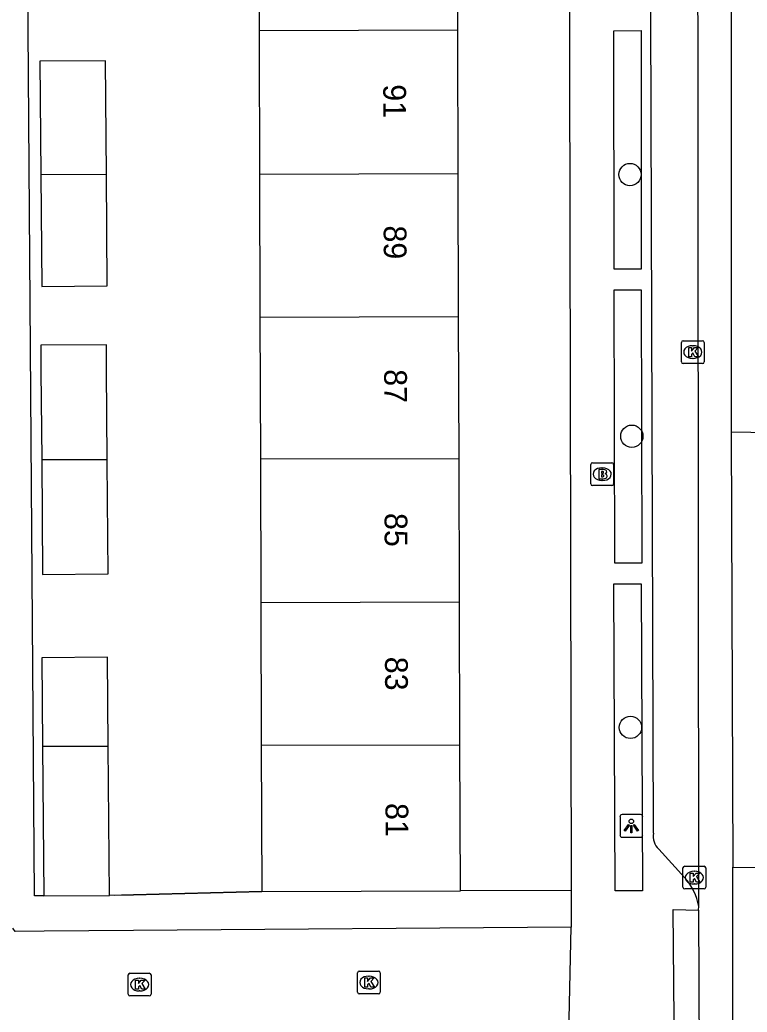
# Model space of a CAD drawing. Extents: x 160732 to 162105, y 387428 to 388479.
# Drawn here: x 161270.44 to 161302.41, y 388207.28 to 388250.9 of the extents above; entities that cross this region are included whole.
import ezdxf

# ---------------------------------------------------------------- set-up
doc = ezdxf.new("R2010")
doc.units = 0
for name, color, linetype in [('IMGEO_Boom', 7, 'Continuous'), ('IMGEO_Brandkraan', 7, 'Continuous'), ('IMGEO_Kolk', 7, 'Continuous'), ('IMGEO_Lichtpunt', 7, 'Continuous'), ('IMGEO_Muur', 7, 'Continuous'), ('IMGEO_Pand', 7, 'Continuous'), ('IMGEO_Pand_nummerreeks', 7, 'Continuous'), ('IMGEO_Rijbaan_lokaal_gesloten', 7, 'Continuous'), ('IMGEO_Rijbaan_lokaal_open', 7, 'Continuous'), ('IMGEO_Voetpad_open', 7, 'Continuous')]:
    doc.layers.add(name, color=color, linetype=linetype)

msp = doc.modelspace()

# ---------------------------------------------------------------- linework, layer by layer
at = {"layer": 'IMGEO_Boom'}
for centre in [(161297.261, 388244.099), (161297.34, 388232.596), (161297.281, 388219.795)]:
    msp.add_circle(centre, 0.489, dxfattribs=at)
at = {"layer": 'IMGEO_Brandkraan'}
for p, q in [((161295.537, 388230.502), (161295.537, 388231.354)), ((161295.612, 388231.428), (161296.464, 388231.428)), ((161296.025, 388231.208), (161296.05, 388231.208)), ((161296.538, 388231.354), (161296.538, 388230.502)), ((161296.464, 388230.428), (161295.612, 388230.428)), ((161296.048, 388230.648), (161296.023, 388230.648))]:
    msp.add_line(p, q, dxfattribs=at)
for points in [[(161295.537, 388230.502), (161295.537, 388231.354)], [(161295.612, 388231.428), (161296.464, 388231.428)], [(161296.538, 388231.354), (161296.538, 388230.502)], [(161295.885, 388231.128), (161295.885, 388230.728), (161296.098, 388230.728)], [(161296.116, 388231.128), (161295.885, 388231.128)], [(161296.064, 388231.047), (161296.01, 388231.047), (161296.01, 388230.971)], [(161296.01, 388230.971), (161296.063, 388230.971)], [(161296.072, 388230.895), (161296.01, 388230.895), (161296.01, 388230.814)], [(161296.01, 388230.814), (161296.072, 388230.814)], [(161296.464, 388230.428), (161295.612, 388230.428)]]:
    msp.add_lwpolyline(points, dxfattribs=at)
for centre, radius, start, end in [((161295.614, 388231.352), 0.0765, 91.552, 178.448), ((161295.614, 388231.352), 0.0765, 91.552, 178.448), ((161296.462, 388231.352), 0.0765, 1.552, 88.448), ((161296.462, 388231.352), 0.0765, 1.552, 88.448), ((161296.065, 388231.009), 0.0379, 267.8285, 90.9355), ((161296.073, 388230.854), 0.0404, 269.8759, 90.5077), ((161296.104, 388230.979), 0.251, 268.6676, 293.5347), ((161296.12, 388230.983), 0.145, 59.4692, 91.5367), ((161296.145, 388231.03), 0.0922, 285.5137, 58.1501), ((161296.15, 388230.838), 0.105, 301.3115, 78.989), ((161295.614, 388230.504), 0.0765, 181.552, 268.448), ((161295.614, 388230.504), 0.0765, 181.552, 268.448), ((161296.462, 388230.504), 0.0765, 271.552, 358.448), ((161296.462, 388230.504), 0.0765, 271.552, 358.448)]:
    msp.add_arc(centre, radius, start, end, dxfattribs=at)
for centre, major_axis, ratio, start_param, end_param in [((161296.024, 388230.928), (-0.387, 0.002), 0.722429, 4.712389, 7.853982), ((161296.049, 388230.928), (-0.39, 0.002), 0.717154, 1.570796, 4.712389)]:
    msp.add_ellipse(centre, major_axis=major_axis, ratio=ratio, start_param=start_param, end_param=end_param, dxfattribs=at)
at = {"layer": 'IMGEO_Kolk'}
for p, q in [((161299.521, 388235.867), (161299.521, 388236.719)), ((161299.596, 388236.793), (161300.448, 388236.793)), ((161300.009, 388236.573), (161300.034, 388236.573)), ((161300.522, 388236.719), (161300.522, 388235.867)), ((161300.032, 388236.013), (161300.007, 388236.013)), ((161300.448, 388235.793), (161299.596, 388235.793)), ((161299.59, 388212.769), (161299.59, 388213.621)), ((161299.665, 388213.695), (161300.517, 388213.695)), ((161300.078, 388213.475), (161300.103, 388213.475)), ((161300.591, 388213.621), (161300.591, 388212.769)), ((161300.101, 388212.915), (161300.076, 388212.915)), ((161300.517, 388212.695), (161299.665, 388212.695)), ((161275.278, 388208.991), (161276.13, 388208.991)), ((161285.282, 388208.155), (161285.282, 388209.007)), ((161285.357, 388209.081), (161286.209, 388209.081)), ((161286.283, 388209.007), (161286.283, 388208.155)), ((161275.203, 388208.065), (161275.203, 388208.917)), ((161275.691, 388208.771), (161275.716, 388208.771)), ((161276.204, 388208.917), (161276.204, 388208.065)), ((161285.77, 388208.861), (161285.795, 388208.861)), ((161275.714, 388208.211), (161275.689, 388208.211)), ((161286.209, 388208.081), (161285.357, 388208.081)), ((161285.793, 388208.301), (161285.768, 388208.301)), ((161276.13, 388207.991), (161275.278, 388207.991))]:
    msp.add_line(p, q, dxfattribs=at)
for points in [[(161299.521, 388235.867), (161299.521, 388236.719)], [(161299.596, 388236.793), (161300.448, 388236.793)], [(161299.842, 388236.493), (161299.965, 388236.493), (161299.965, 388236.342), (161300.095, 388236.493), (161300.259, 388236.493), (161300.113, 388236.342), (161300.266, 388236.093), (161300.114, 388236.093), (161300.029, 388236.257), (161299.965, 388236.19), (161299.965, 388236.093), (161299.842, 388236.093), (161299.842, 388236.493)], [(161300.522, 388236.719), (161300.522, 388235.867)], [(161300.448, 388235.793), (161299.596, 388235.793)], [(161299.59, 388212.769), (161299.59, 388213.621)], [(161299.665, 388213.695), (161300.517, 388213.695)], [(161299.911, 388213.395), (161300.034, 388213.395), (161300.034, 388213.244), (161300.164, 388213.395), (161300.328, 388213.395), (161300.182, 388213.244), (161300.335, 388212.995), (161300.183, 388212.995), (161300.098, 388213.159), (161300.034, 388213.092), (161300.034, 388212.995), (161299.911, 388212.995), (161299.911, 388213.395)], [(161300.591, 388213.621), (161300.591, 388212.769)], [(161300.517, 388212.695), (161299.665, 388212.695)], [(161275.278, 388208.991), (161276.13, 388208.991)], [(161285.282, 388208.155), (161285.282, 388209.007)], [(161285.357, 388209.081), (161286.209, 388209.081)], [(161286.283, 388209.007), (161286.283, 388208.155)], [(161275.203, 388208.065), (161275.203, 388208.917)], [(161275.524, 388208.691), (161275.647, 388208.691), (161275.647, 388208.54), (161275.777, 388208.691), (161275.941, 388208.691), (161275.795, 388208.54), (161275.948, 388208.291), (161275.796, 388208.291), (161275.711, 388208.455), (161275.647, 388208.388), (161275.647, 388208.291), (161275.524, 388208.291), (161275.524, 388208.691)], [(161276.204, 388208.917), (161276.204, 388208.065)], [(161285.603, 388208.781), (161285.726, 388208.781), (161285.726, 388208.63), (161285.856, 388208.781), (161286.02, 388208.781), (161285.874, 388208.63), (161286.027, 388208.381), (161285.875, 388208.381), (161285.79, 388208.545), (161285.726, 388208.478), (161285.726, 388208.381), (161285.603, 388208.381), (161285.603, 388208.781)], [(161286.209, 388208.081), (161285.357, 388208.081)], [(161276.13, 388207.991), (161275.278, 388207.991)]]:
    msp.add_lwpolyline(points, dxfattribs=at)
for centre, start, end in [((161299.598, 388236.717), 91.552, 178.448), ((161299.598, 388236.717), 91.552, 178.448), ((161300.446, 388236.717), 1.552, 88.448), ((161300.446, 388236.717), 1.552, 88.448), ((161299.598, 388235.869), 181.552, 268.448), ((161299.598, 388235.869), 181.552, 268.448), ((161300.446, 388235.869), 271.552, 358.448), ((161300.446, 388235.869), 271.552, 358.448), ((161299.667, 388213.619), 91.552, 178.448), ((161299.667, 388213.619), 91.552, 178.448), ((161300.515, 388213.619), 1.552, 88.448), ((161300.515, 388213.619), 1.552, 88.448), ((161299.667, 388212.771), 181.552, 268.448), ((161299.667, 388212.771), 181.552, 268.448), ((161300.515, 388212.771), 271.552, 358.448), ((161300.515, 388212.771), 271.552, 358.448), ((161275.28, 388208.915), 91.552, 178.448), ((161275.28, 388208.915), 91.552, 178.448), ((161276.128, 388208.915), 1.552, 88.448), ((161276.128, 388208.915), 1.552, 88.448), ((161285.359, 388209.005), 91.552, 178.448), ((161285.359, 388209.005), 91.552, 178.448), ((161286.207, 388209.005), 1.552, 88.448), ((161286.207, 388209.005), 1.552, 88.448), ((161275.28, 388208.067), 181.552, 268.448), ((161275.28, 388208.067), 181.552, 268.448), ((161276.128, 388208.067), 271.552, 358.448), ((161276.128, 388208.067), 271.552, 358.448), ((161285.359, 388208.157), 181.552, 268.448), ((161285.359, 388208.157), 181.552, 268.448), ((161286.207, 388208.157), 271.552, 358.448), ((161286.207, 388208.157), 271.552, 358.448)]:
    msp.add_arc(centre, 0.0765, start, end, dxfattribs=at)
for centre, major_axis, ratio, start_param, end_param in [((161300.008, 388236.293), (-0.387, 0.002), 0.722429, 4.712389, 7.853982), ((161300.033, 388236.293), (-0.39, 0.002), 0.717154, 1.570796, 4.712389), ((161300.077, 388213.195), (-0.387, 0.002), 0.722429, 4.712389, 7.853982), ((161300.102, 388213.195), (-0.39, 0.002), 0.717154, 1.570796, 4.712389), ((161275.69, 388208.491), (-0.387, 0.002), 0.722429, 4.712389, 7.853982), ((161275.715, 388208.491), (-0.39, 0.002), 0.717154, 1.570796, 4.712389), ((161285.769, 388208.581), (-0.387, 0.002), 0.722429, 4.712389, 7.853982), ((161285.794, 388208.581), (-0.39, 0.002), 0.717154, 1.570796, 4.712389)]:
    msp.add_ellipse(centre, major_axis=major_axis, ratio=ratio, start_param=start_param, end_param=end_param, dxfattribs=at)
at = {"layer": 'IMGEO_Lichtpunt'}
for p, q in [((161297.724, 388215.963), (161296.916, 388215.963)), ((161297.724, 388215.963), (161296.916, 388215.963)), ((161296.822, 388215.868), (161296.822, 388215.061)), ((161296.822, 388215.868), (161296.822, 388215.061)), ((161297.818, 388215.061), (161297.818, 388215.868)), ((161297.818, 388215.061), (161297.818, 388215.868)), ((161296.916, 388214.967), (161297.724, 388214.967)), ((161296.916, 388214.967), (161297.724, 388214.967))]:
    msp.add_line(p, q, dxfattribs=at)
for points in [[(161297.196, 388215.532), (161297.235, 388215.504), (161297.047, 388215.242), (161297.009, 388215.269), (161297.196, 388215.532)], [(161297.298, 388215.484), (161297.345, 388215.484), (161297.345, 388215.162), (161297.298, 388215.162), (161297.298, 388215.484)], [(161297.408, 388215.504), (161297.446, 388215.531), (161297.633, 388215.269), (161297.594, 388215.241), (161297.408, 388215.504)]]:
    msp.add_lwpolyline(points, dxfattribs=at)
msp.add_circle((161297.321, 388215.666), 0.0994, dxfattribs=at)
for centre, start, end in [((161296.916, 388215.868), 90, 180), ((161296.916, 388215.868), 90, 180), ((161297.724, 388215.868), 0, 90), ((161297.724, 388215.868), 0, 90), ((161296.916, 388215.061), 180, 270), ((161296.916, 388215.061), 180, 270), ((161297.724, 388215.061), 270, 0), ((161297.724, 388215.061), 270, 360)]:
    msp.add_arc(centre, 0.0946, start, end, dxfattribs=at)
at = {"layer": 'IMGEO_Muur'}
for points in [[(161274.62, 388212.414), (161275.44, 388212.435)], [(161275.44, 388212.435), (161281.071, 388212.579)]]:
    msp.add_lwpolyline(points, dxfattribs=at)
at = {"layer": 'IMGEO_Pand'}
for points in [[(161289.686, 388250.45), (161289.666, 388256.842), (161280.932, 388256.814), (161280.952, 388250.422)], [(161289.686, 388250.45), (161280.952, 388250.422)], [(161280.952, 388250.422), (161280.953, 388250), (161280.972, 388244.117)], [(161289.705, 388244.14), (161289.687, 388250), (161289.686, 388250.45)], [(161274.242, 388244.099), (161274.201, 388249.105), (161271.317, 388249.081), (161271.358, 388244.092)], [(161271.358, 388244.092), (161271.398, 388239.183), (161274.282, 388239.206), (161274.242, 388244.099)], [(161274.242, 388244.099), (161271.358, 388244.092)], [(161280.972, 388244.117), (161289.705, 388244.14)], [(161280.972, 388244.117), (161280.991, 388237.835)], [(161289.725, 388237.86), (161289.705, 388244.14)], [(161280.991, 388237.835), (161289.725, 388237.86)], [(161280.991, 388237.835), (161281.011, 388231.595)], [(161289.745, 388231.62), (161289.725, 388237.86)], [(161274.281, 388231.576), (161274.249, 388235.479), (161274.24, 388236.619), (161271.356, 388236.595), (161271.365, 388235.455), (161271.397, 388231.567)], [(161281.011, 388231.595), (161289.745, 388231.62)], [(161289.765, 388225.31), (161289.745, 388231.62)], [(161271.397, 388231.567), (161271.438, 388226.519), (161274.322, 388226.543), (161274.282, 388231.473), (161274.281, 388231.576)], [(161271.397, 388231.567), (161274.281, 388231.576)], [(161281.011, 388231.595), (161281.031, 388225.285)], [(161281.031, 388225.285), (161289.765, 388225.31)], [(161281.031, 388225.285), (161281.051, 388218.995)], [(161289.785, 388219.02), (161289.765, 388225.31)], [(161274.321, 388218.976), (161274.289, 388222.879), (161271.405, 388222.855), (161271.437, 388218.967)], [(161271.437, 388218.967), (161274.321, 388218.976)], [(161271.437, 388218.967), (161271.491, 388212.388)], [(161274.385, 388212.412), (161274.321, 388218.976)], [(161289.785, 388219.02), (161281.051, 388218.995)], [(161281.051, 388218.995), (161281.071, 388212.579)], [(161289.805, 388212.607), (161289.785, 388219.02)], [(161281.071, 388212.579), (161289.805, 388212.607)], [(161271.491, 388212.388), (161274.385, 388212.412)]]:
    msp.add_lwpolyline(points, dxfattribs=at)
at = {"layer": 'IMGEO_Rijbaan_lokaal_gesloten'}
for points in [[(161300.288, 388211.931), (161300.242, 388258.948)], [(161301.703, 388258.945), (161301.703, 388232.778)], [(161301.703, 388232.778), (161301.782, 388213.646)], [(161305.166, 388232.723), (161301.703, 388232.778)], [(161301.782, 388158.214), (161301.782, 388213.646)], [(161301.782, 388213.646), (161305.426, 388213.64)], [(161300.268, 388211.768), (161300.288, 388211.931)]]:
    msp.add_lwpolyline(points, dxfattribs=at)
at = {"layer": 'IMGEO_Rijbaan_lokaal_open'}
for points in [[(161300.297, 388205.362), (161299.217, 388205.329), (161299.154, 388211.797), (161300.268, 388211.768)], [(161300.268, 388211.768), (161300.297, 388205.362)], [(161294.672, 388211.008), (161275.433, 388210.863), (161271.504, 388210.833), (161270.239, 388210.823), (161270.128, 388210.967)], [(161294.572, 388206.306), (161294.672, 388211.008)]]:
    msp.add_lwpolyline(points, dxfattribs=at)
at = {"layer": 'IMGEO_Voetpad_open'}
for points in [[(161271.491, 388212.388), (161271.081, 388212.385), (161270.747, 388258.514)], [(161294.581, 388256.5), (161294.668, 388212.623)], [(161298.288, 388215.143), (161298.169, 388255.676)], [(161296.564, 388239.933), (161296.557, 388250.424), (161297.752, 388250.425), (161297.759, 388239.934), (161296.564, 388239.933)], [(161296.597, 388227.015), (161296.57, 388239.027), (161297.755, 388239.03), (161297.782, 388227.018), (161296.597, 388227.015)], [(161296.611, 388212.614), (161296.555, 388226.102), (161297.759, 388226.107), (161297.815, 388212.619), (161296.611, 388212.614)], [(161299.672, 388213.186), (161298.523, 388214.442)], [(161281.071, 388212.579), (161275.44, 388212.435), (161274.385, 388212.412)], [(161294.668, 388212.623), (161289.805, 388212.607)], [(161294.668, 388212.623), (161294.668, 388212.594), (161294.672, 388211.008)]]:
    msp.add_lwpolyline(points, dxfattribs=at)
for centre, radius, start, end in [((161299.082, 388215.019), 0.803, 171.1304, 225.9355), ((161297.681, 388211.43), 2.654, 10.8753, 41.4117)]:
    msp.add_arc(centre, radius, start, end, dxfattribs=at)

# ---------------------------------------------------------------- texts
at = {"layer": 'IMGEO_Pand_nummerreeks'}
for s, p in [('91', (161286.414, 388248.066)), ('89', (161286.433, 388241.86)), ('87', (161286.453, 388235.54)), ('85', (161286.472, 388229.221)), ('83', (161286.492, 388222.902)), ('81', (161286.513, 388216.47))]:
    msp.add_text(s, height=1, rotation=270.18, dxfattribs=at).set_placement(p)

doc.saveas('drawing.dxf')
